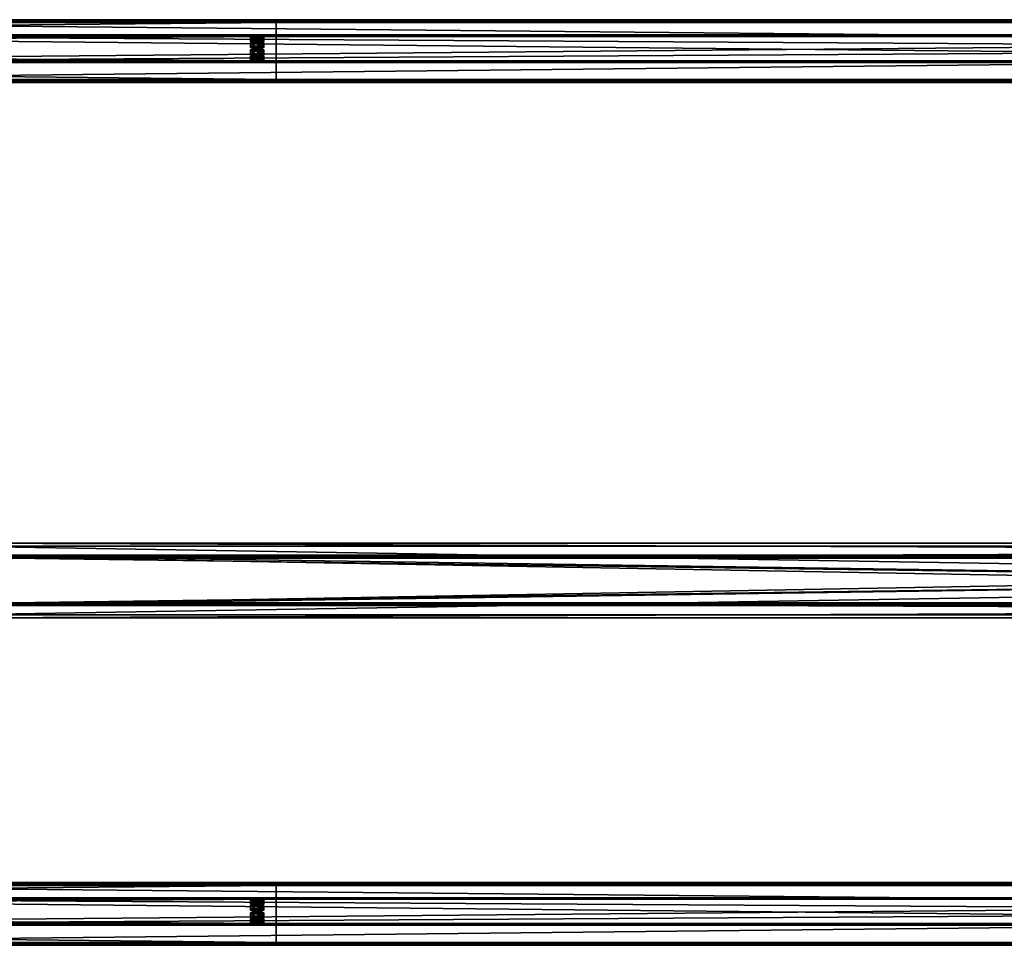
# Model space of a CAD drawing. Header units: millimetres. Extents: x -333 to 67333, y -930 to 39730.
# Tile 852 of 1056: x 5693 to 7256, y 29071 to 30540. Entities that reach past the tile are written whole.
import ezdxf

# ---------------------------------------------------------------- set-up
doc = ezdxf.new("R2010")
doc.units = ezdxf.units.MM
for name, color, linetype in [('13', 7, 'Continuous'), ('3', 7, 'Continuous'), ('5', 7, 'Continuous'), ('95', 7, 'Continuous')]:
    doc.layers.add(name, color=color, linetype=linetype)

msp = doc.modelspace()

# ---------------------------------------------------------------- meshes
at = {"layer": '13', "color": 30}
mesh = msp.add_polyface(dxfattribs=at)
corners = [(-330, 30443.5, 5208.5), (-330, 30515.8, 5193.1), (6100, 30515.8, 5193.1), (6100, 30443.5, 5208.5), (-330, 30474.7, 4999.4), (6100, 30474.7, 4999.4), (-330, 30535.3, 4986.5), (6100, 30535.3, 4986.5), (-330, 30538, 4999.3), (6100, 30538, 4999.3), (-330, 30540, 4998.8), (6100, 30540, 4998.8), (-330, 30536.9, 4984.2), (6100, 30536.9, 4984.2), (-330, 30472.3, 4997.9), (6100, 30472.3, 4997.9), (-330, 30513.5, 5191.6), (6100, 30513.5, 5191.6), (-330, 30445, 5206.1), (6100, 30445, 5206.1), (-330, 30442.3, 5193.4), (6100, 30442.3, 5193.4), (-330, 30440.3, 5193.8), (6100, 30440.3, 5193.8)]
mesh.append_faces([[corners[k] for k in face] for face in [(0, 2, 3, 3), (1, 5, 2, 2), (4, 7, 5, 5), (6, 9, 7, 7), (8, 11, 9, 9), (10, 13, 11, 11), (12, 15, 13, 13), (14, 17, 15, 15), (16, 19, 17, 17), (18, 21, 19, 19), (20, 23, 21, 21), (22, 3, 23, 23), (8, 12, 10, 10), (18, 22, 20, 20), (13, 9, 11, 11)]], dxfattribs={"vtx0": -1, "color": 30})
mesh.append_faces([[corners[k] for k in face] for face in [(12, 6, 14, 14), (14, 1, 16, 16), (0, 16, 1, 1), (16, 0, 18, 18), (22, 18, 0, 0), (3, 19, 23, 23), (19, 2, 17, 17), (17, 2, 15, 15), (15, 5, 13, 13)]], dxfattribs={"vtx0": -1, "vtx1": -1, "color": 30})
mesh.append_faces([[corners[k] for k in face] for face in [(12, 8, 6, 6), (14, 6, 4, 4), (14, 4, 1, 1), (19, 3, 2, 2), (15, 2, 5, 5), (13, 5, 7, 7), (13, 7, 9, 9)]], dxfattribs={"vtx0": -1, "vtx2": -1, "vtx3": -1, "color": 30})
mesh.append_faces([[corners[k] for k in face] for face in [(21, 23, 19, 19)]], dxfattribs={"vtx1": -1, "color": 30})
mesh.append_faces([[corners[k] for k in face] for face in [(0, 1, 2, 2), (1, 4, 5, 5), (4, 6, 7, 7), (6, 8, 9, 9), (8, 10, 11, 11), (10, 12, 13, 13), (12, 14, 15, 15), (14, 16, 17, 17), (16, 18, 19, 19), (18, 20, 21, 21), (20, 22, 23, 23), (22, 0, 3, 3)]], dxfattribs={"vtx2": -1, "vtx3": -1, "color": 30})
mesh = msp.add_polyface(dxfattribs=at)
corners = [(4900, 30443.5, 5208.5), (4900, 30515.8, 5193.1), (11700, 30515.8, 5193.1), (11700, 30443.5, 5208.5), (4900, 30474.7, 4999.4), (11700, 30474.7, 4999.4), (4900, 30535.3, 4986.5), (11700, 30535.3, 4986.5), (4900, 30538, 4999.3), (11700, 30538, 4999.3), (4900, 30540, 4998.8), (11700, 30540, 4998.8), (4900, 30536.9, 4984.2), (11700, 30536.9, 4984.2), (4900, 30472.3, 4997.9), (11700, 30472.3, 4997.9), (4900, 30513.5, 5191.6), (11700, 30513.5, 5191.6), (4900, 30445, 5206.1), (11700, 30445, 5206.1), (4900, 30442.3, 5193.4), (11700, 30442.3, 5193.4), (4900, 30440.3, 5193.8), (11700, 30440.3, 5193.8)]
mesh.append_faces([[corners[k] for k in face] for face in [(0, 2, 3, 3), (1, 5, 2, 2), (4, 7, 5, 5), (6, 9, 7, 7), (8, 11, 9, 9), (10, 13, 11, 11), (12, 15, 13, 13), (14, 17, 15, 15), (16, 19, 17, 17), (18, 21, 19, 19), (20, 23, 21, 21), (22, 3, 23, 23), (8, 12, 10, 10), (18, 22, 20, 20), (11, 7, 9, 9)]], dxfattribs={"vtx0": -1, "color": 30})
mesh.append_faces([[corners[k] for k in face] for face in [(12, 6, 14, 14), (14, 1, 16, 16), (0, 16, 1, 1), (16, 0, 18, 18), (22, 18, 0, 0), (3, 19, 23, 23), (19, 2, 17, 17), (17, 2, 15, 15), (15, 5, 13, 13), (13, 7, 11, 11)]], dxfattribs={"vtx0": -1, "vtx1": -1, "color": 30})
mesh.append_faces([[corners[k] for k in face] for face in [(12, 8, 6, 6), (14, 6, 4, 4), (14, 4, 1, 1), (19, 3, 2, 2), (15, 2, 5, 5), (13, 5, 7, 7)]], dxfattribs={"vtx0": -1, "vtx2": -1, "vtx3": -1, "color": 30})
mesh.append_faces([[corners[k] for k in face] for face in [(21, 23, 19, 19)]], dxfattribs={"vtx1": -1, "color": 30})
mesh.append_faces([[corners[k] for k in face] for face in [(0, 1, 2, 2), (1, 4, 5, 5), (4, 6, 7, 7), (6, 8, 9, 9), (8, 10, 11, 11), (10, 12, 13, 13), (12, 14, 15, 15), (14, 16, 17, 17), (16, 18, 19, 19), (18, 20, 21, 21), (20, 22, 23, 23), (22, 0, 3, 3)]], dxfattribs={"vtx2": -1, "vtx3": -1, "color": 30})
mesh = msp.add_polyface(dxfattribs=at)
corners = [(-330, 29074, 5499.6), (-330, 29146.4, 5484.2), (6100, 29146.4, 5484.2), (6100, 29074, 5499.6), (-330, 29105.3, 5290.5), (6100, 29105.3, 5290.5), (-330, 29165.9, 5277.6), (6100, 29165.9, 5277.6), (-330, 29168.6, 5290.3), (6100, 29168.6, 5290.3), (-330, 29170.6, 5289.9), (6100, 29170.6, 5289.9), (-330, 29167.4, 5275.2), (6100, 29167.4, 5275.2), (-330, 29102.9, 5289), (6100, 29102.9, 5289), (-330, 29144.1, 5482.6), (6100, 29144.1, 5482.6), (-330, 29075.6, 5497.2), (6100, 29075.6, 5497.2), (-330, 29072.9, 5484.5), (6100, 29072.9, 5484.5), (-330, 29070.9, 5484.9), (6100, 29070.9, 5484.9)]
mesh.append_faces([[corners[k] for k in face] for face in [(0, 2, 3, 3), (1, 5, 2, 2), (4, 7, 5, 5), (6, 9, 7, 7), (8, 11, 9, 9), (10, 13, 11, 11), (12, 15, 13, 13), (14, 17, 15, 15), (16, 19, 17, 17), (18, 21, 19, 19), (20, 23, 21, 21), (22, 3, 23, 23), (8, 12, 10, 10), (18, 22, 20, 20), (11, 7, 9, 9)]], dxfattribs={"vtx0": -1, "color": 30})
mesh.append_faces([[corners[k] for k in face] for face in [(1, 16, 4, 4), (16, 0, 18, 18), (22, 18, 0, 0), (14, 4, 16, 16), (3, 19, 23, 23), (19, 2, 17, 17), (15, 5, 13, 13), (5, 17, 2, 2), (13, 7, 11, 11)]], dxfattribs={"vtx0": -1, "vtx1": -1, "color": 30})
mesh.append_faces([[corners[k] for k in face] for face in [(12, 8, 6, 6), (16, 1, 0, 0), (6, 14, 12, 12), (14, 6, 4, 4), (19, 3, 2, 2), (5, 15, 17, 17), (13, 5, 7, 7)]], dxfattribs={"vtx0": -1, "vtx2": -1, "vtx3": -1, "color": 30})
mesh.append_faces([[corners[k] for k in face] for face in [(21, 23, 19, 19)]], dxfattribs={"vtx1": -1, "color": 30})
mesh.append_faces([[corners[k] for k in face] for face in [(0, 1, 2, 2), (1, 4, 5, 5), (4, 6, 7, 7), (6, 8, 9, 9), (8, 10, 11, 11), (10, 12, 13, 13), (12, 14, 15, 15), (14, 16, 17, 17), (16, 18, 19, 19), (18, 20, 21, 21), (20, 22, 23, 23), (22, 0, 3, 3)]], dxfattribs={"vtx2": -1, "vtx3": -1, "color": 30})
mesh = msp.add_polyface(dxfattribs=at)
corners = [(4900, 29074, 5499.6), (4900, 29146.4, 5484.2), (11700, 29146.4, 5484.2), (11700, 29074, 5499.6), (4900, 29105.3, 5290.5), (11700, 29105.3, 5290.5), (4900, 29165.9, 5277.6), (11700, 29165.9, 5277.6), (4900, 29168.6, 5290.3), (11700, 29168.6, 5290.3), (4900, 29170.6, 5289.9), (11700, 29170.6, 5289.9), (4900, 29167.4, 5275.2), (11700, 29167.4, 5275.2), (4900, 29102.9, 5289), (11700, 29102.9, 5289), (4900, 29144.1, 5482.6), (11700, 29144.1, 5482.6), (4900, 29075.6, 5497.2), (11700, 29075.6, 5497.2), (4900, 29072.9, 5484.5), (11700, 29072.9, 5484.5), (4900, 29070.9, 5484.9), (11700, 29070.9, 5484.9)]
mesh.append_faces([[corners[k] for k in face] for face in [(0, 2, 3, 3), (1, 5, 2, 2), (4, 7, 5, 5), (6, 9, 7, 7), (8, 11, 9, 9), (10, 13, 11, 11), (12, 15, 13, 13), (14, 17, 15, 15), (16, 19, 17, 17), (18, 21, 19, 19), (20, 23, 21, 21), (22, 3, 23, 23), (8, 12, 10, 10), (18, 22, 20, 20), (11, 7, 9, 9)]], dxfattribs={"vtx0": -1, "color": 30})
mesh.append_faces([[corners[k] for k in face] for face in [(1, 16, 4, 4), (16, 0, 18, 18), (22, 18, 0, 0), (14, 4, 16, 16), (3, 19, 23, 23), (19, 2, 17, 17), (17, 2, 15, 15), (15, 5, 13, 13), (13, 7, 11, 11)]], dxfattribs={"vtx0": -1, "vtx1": -1, "color": 30})
mesh.append_faces([[corners[k] for k in face] for face in [(12, 8, 6, 6), (16, 1, 0, 0), (6, 14, 12, 12), (14, 6, 4, 4), (19, 3, 2, 2), (15, 2, 5, 5), (13, 5, 7, 7)]], dxfattribs={"vtx0": -1, "vtx2": -1, "vtx3": -1, "color": 30})
mesh.append_faces([[corners[k] for k in face] for face in [(21, 23, 19, 19)]], dxfattribs={"vtx1": -1, "color": 30})
mesh.append_faces([[corners[k] for k in face] for face in [(0, 1, 2, 2), (1, 4, 5, 5), (4, 6, 7, 7), (6, 8, 9, 9), (8, 10, 11, 11), (10, 12, 13, 13), (12, 14, 15, 15), (14, 16, 17, 17), (16, 18, 19, 19), (18, 20, 21, 21), (20, 22, 23, 23), (22, 0, 3, 3)]], dxfattribs={"vtx2": -1, "vtx3": -1, "color": 30})
at = {"layer": '3', "color": 91}
mesh = msp.add_polyface(dxfattribs=at)
corners = [(5560, 29613, 2983), (5560, 29687, 2983), (11040, 29687, 2983), (11040, 29613, 2983), (5560, 29687, 3057), (11040, 29687, 3057), (5560, 29613, 3057), (11040, 29613, 3057), (5560, 29610, 2980), (5560, 29610, 3060), (11040, 29610, 3060), (11040, 29610, 2980), (5560, 29690, 3060), (11040, 29690, 3060), (5560, 29690, 2980), (11040, 29690, 2980)]
mesh.append_faces([[corners[k] for k in face] for face in [(0, 2, 3, 3), (1, 5, 2, 2), (4, 7, 5, 5), (6, 3, 7, 7), (8, 10, 11, 11), (9, 13, 10, 10), (12, 15, 13, 13), (14, 11, 15, 15)]], dxfattribs={"vtx0": -1, "color": 91})
mesh.append_faces([[corners[k] for k in face] for face in [(9, 6, 12, 12), (6, 8, 0, 0), (0, 8, 1, 1), (12, 4, 14, 14), (4, 12, 6, 6), (14, 1, 8, 8), (11, 3, 15, 15), (3, 10, 7, 7), (7, 10, 5, 5), (15, 2, 13, 13), (2, 15, 3, 3), (13, 5, 10, 10)]], dxfattribs={"vtx0": -1, "vtx1": -1, "color": 91})
mesh.append_faces([[corners[k] for k in face] for face in [(6, 9, 8, 8), (14, 4, 1, 1), (3, 11, 10, 10), (13, 2, 5, 5)]], dxfattribs={"vtx0": -1, "vtx2": -1, "vtx3": -1, "color": 91})
mesh.append_faces([[corners[k] for k in face] for face in [(0, 1, 2, 2), (1, 4, 5, 5), (4, 6, 7, 7), (6, 0, 3, 3), (8, 9, 10, 10), (9, 12, 13, 13), (12, 14, 15, 15), (14, 8, 11, 11)]], dxfattribs={"vtx2": -1, "vtx3": -1, "color": 91})
at = {"layer": '5', "color": 131}
mesh = msp.add_polyface(dxfattribs=at)
corners = [(11010, 29685.4, 5036.4), (11010, 29595.4, 5055.5), (5590, 29595.4, 5055.5), (5590, 29685.4, 5036.4), (11010, 29614.6, 5145.5), (5590, 29614.6, 5145.5), (11010, 29704.6, 5126.4), (5590, 29704.6, 5126.4), (11010, 29688.5, 5031.6), (11010, 29709.3, 5129.4), (5590, 29709.3, 5129.4), (5590, 29688.5, 5031.6), (11010, 29611.5, 5150.2), (5590, 29611.5, 5150.2), (11010, 29590.7, 5052.4), (5590, 29590.7, 5052.4)]
mesh.append_faces([[corners[k] for k in face] for face in [(0, 2, 3, 3), (1, 5, 2, 2), (4, 7, 5, 5), (6, 3, 7, 7), (8, 10, 11, 11), (9, 13, 10, 10), (12, 15, 13, 13), (14, 11, 15, 15)]], dxfattribs={"vtx0": -1, "color": 131})
mesh.append_faces([[corners[k] for k in face] for face in [(6, 8, 0, 0), (0, 8, 1, 1), (12, 4, 14, 14), (11, 3, 15, 15), (3, 10, 7, 7), (7, 10, 5, 5), (15, 2, 13, 13), (2, 15, 3, 3), (13, 5, 10, 10)]], dxfattribs={"vtx0": -1, "vtx1": -1, "color": 131})
mesh.append_faces([[corners[k] for k in face] for face in [(9, 6, 4, 4), (6, 9, 8, 8), (1, 8, 14, 14), (4, 12, 9, 9), (14, 4, 1, 1), (3, 11, 10, 10), (13, 2, 5, 5)]], dxfattribs={"vtx0": -1, "vtx2": -1, "vtx3": -1, "color": 131})
mesh.append_faces([[corners[k] for k in face] for face in [(0, 1, 2, 2), (1, 4, 5, 5), (4, 6, 7, 7), (6, 0, 3, 3), (8, 9, 10, 10), (9, 12, 13, 13), (12, 14, 15, 15), (14, 8, 11, 11)]], dxfattribs={"vtx2": -1, "vtx3": -1, "color": 131})
at = {"layer": '95', "color": 20}
mesh = msp.add_polyface(dxfattribs=at)
corners = [(6076, 30505.4, 5144.2), (6075.2, 30504.8, 5141.3), (6075.2, 30502.9, 5141.7), (6076, 30503.5, 5144.6), (6073, 30504.4, 5139.1), (6073, 30502.4, 5139.5), (6070, 30504.2, 5138.3), (6070, 30502.2, 5138.7), (6067, 30504.4, 5139.1), (6067, 30502.4, 5139.5), (6064.8, 30504.8, 5141.3), (6064.8, 30502.9, 5141.7), (6064, 30505.4, 5144.2), (6064, 30503.5, 5144.6), (6064.8, 30506.1, 5147.1), (6064.8, 30504.1, 5147.5), (6067, 30506.5, 5149.3), (6067, 30504.6, 5149.7), (6070, 30506.7, 5150.1), (6070, 30504.7, 5150.5), (6073, 30506.5, 5149.3), (6073, 30504.6, 5149.7), (6075.2, 30506.1, 5147.1), (6075.2, 30504.1, 5147.5), (6080.4, 30503.5, 5144.6), (6075.2, 30501.6, 5135.8), (6075.2, 30494.3, 5137.4), (6080.4, 30496.1, 5146.2), (6064.8, 30501.6, 5135.8), (6064.8, 30494.3, 5137.4), (6059.6, 30503.5, 5144.6), (6059.6, 30496.1, 5146.2), (6064.8, 30505.4, 5153.4), (6064.8, 30498, 5155), (6075.2, 30505.4, 5153.4), (6075.2, 30498, 5155), (6080.4, 30512.8, 5142.6), (6075.2, 30510.9, 5133.8), (6075.2, 30503.6, 5135.4), (6080.4, 30505.4, 5144.2), (6064.8, 30510.9, 5133.8), (6064.8, 30503.6, 5135.4), (6059.6, 30512.8, 5142.6), (6059.6, 30505.4, 5144.2), (6064.8, 30514.6, 5151.4), (6064.8, 30507.3, 5153), (6075.2, 30514.6, 5151.4), (6075.2, 30507.3, 5153), (6076, 30484.7, 5046.4), (6075.2, 30484, 5043.4), (6075.2, 30482.1, 5043.9), (6076, 30482.7, 5046.8), (6073, 30483.6, 5041.3), (6073, 30481.6, 5041.7), (6070, 30483.4, 5040.5), (6070, 30481.4, 5040.9), (6067, 30483.6, 5041.3), (6067, 30481.6, 5041.7), (6064.8, 30484, 5043.4), (6064.8, 30482.1, 5043.9), (6064, 30484.7, 5046.4), (6064, 30482.7, 5046.8), (6064.8, 30485.3, 5049.3), (6064.8, 30483.3, 5049.7), (6067, 30485.7, 5051.5), (6067, 30483.8, 5051.9), (6070, 30485.9, 5052.3), (6070, 30483.9, 5052.7), (6073, 30485.7, 5051.5), (6073, 30483.8, 5051.9), (6075.2, 30485.3, 5049.3), (6075.2, 30483.3, 5049.7), (6080.4, 30482.7, 5046.8), (6075.2, 30480.8, 5038), (6075.2, 30473.5, 5039.6), (6080.4, 30475.4, 5048.4), (6064.8, 30480.8, 5038), (6064.8, 30473.5, 5039.6), (6059.6, 30482.7, 5046.8), (6059.6, 30475.4, 5048.4), (6064.8, 30484.6, 5055.6), (6064.8, 30477.2, 5057.2), (6075.2, 30484.6, 5055.6), (6075.2, 30477.2, 5057.2), (6080.4, 30492, 5044.8), (6075.2, 30490.1, 5036), (6075.2, 30482.8, 5037.6), (6080.4, 30484.7, 5046.4), (6064.8, 30490.1, 5036), (6064.8, 30482.8, 5037.6), (6059.6, 30492, 5044.8), (6059.6, 30484.7, 5046.4), (6064.8, 30493.9, 5053.6), (6064.8, 30486.5, 5055.2), (6075.2, 30493.9, 5053.6), (6075.2, 30486.5, 5055.2)]
mesh.append_faces([[corners[k] for k in face] for face in [(0, 2, 3, 3), (1, 5, 2, 2), (4, 7, 5, 5), (6, 9, 7, 7), (8, 11, 9, 9), (10, 13, 11, 11), (12, 15, 13, 13), (14, 17, 15, 15), (16, 19, 17, 17), (18, 21, 19, 19), (20, 23, 21, 21), (22, 3, 23, 23), (4, 8, 6, 6), (16, 20, 18, 18), (21, 17, 19, 19), (11, 7, 9, 9), (24, 26, 27, 27), (25, 29, 26, 26), (28, 31, 29, 29), (30, 33, 31, 31), (32, 35, 33, 33), (34, 27, 35, 35), (25, 30, 28, 28), (32, 24, 34, 34), (27, 33, 35, 35), (31, 26, 29, 29), (36, 38, 39, 39), (37, 41, 38, 38), (40, 43, 41, 41), (42, 45, 43, 43), (44, 47, 45, 45), (46, 39, 47, 47), (37, 42, 40, 40), (44, 36, 46, 46), (39, 45, 47, 47), (43, 38, 41, 41), (48, 50, 51, 51), (49, 53, 50, 50), (52, 55, 53, 53), (54, 57, 55, 55), (56, 59, 57, 57), (58, 61, 59, 59), (60, 63, 61, 61), (62, 65, 63, 63), (64, 67, 65, 65), (66, 69, 67, 67), (68, 71, 69, 69), (70, 51, 71, 71), (52, 56, 54, 54), (64, 68, 66, 66), (71, 67, 69, 69), (57, 53, 55, 55), (72, 74, 75, 75), (73, 77, 74, 74), (76, 79, 77, 77), (78, 81, 79, 79), (80, 83, 81, 81), (82, 75, 83, 83), (73, 78, 76, 76), (80, 72, 82, 82), (75, 81, 83, 83), (79, 74, 77, 77), (84, 86, 87, 87), (85, 89, 86, 86), (88, 91, 89, 89), (90, 93, 91, 91), (92, 95, 93, 93), (94, 87, 95, 95), (85, 90, 88, 88), (92, 84, 94, 94), (87, 93, 95, 95), (91, 86, 89, 89)]], dxfattribs={"vtx0": -1, "color": 20})
mesh.append_faces([[corners[k] for k in face] for face in [(8, 4, 10, 10), (10, 1, 12, 12), (12, 0, 14, 14), (14, 22, 16, 16), (17, 3, 15, 15), (15, 2, 13, 13), (13, 5, 11, 11), (30, 24, 32, 32), (33, 26, 31, 31), (42, 36, 44, 44), (45, 38, 43, 43), (56, 52, 58, 58), (58, 52, 60, 60), (60, 48, 62, 62), (62, 48, 64, 64), (67, 71, 65, 65), (65, 51, 63, 63), (63, 50, 61, 61), (61, 53, 59, 59), (59, 53, 57, 57), (78, 72, 80, 80), (81, 74, 79, 79), (90, 85, 92, 92), (93, 86, 91, 91)]], dxfattribs={"vtx0": -1, "vtx1": -1, "color": 20})
mesh.append_faces([[corners[k] for k in face] for face in [(10, 4, 1, 1), (12, 1, 0, 0), (14, 0, 22, 22), (16, 22, 20, 20), (17, 21, 23, 23), (17, 23, 3, 3), (15, 3, 2, 2), (13, 2, 5, 5), (11, 5, 7, 7), (30, 25, 24, 24), (33, 27, 26, 26), (42, 37, 36, 36), (45, 39, 38, 38), (60, 52, 49, 49), (60, 49, 48, 48), (64, 48, 70, 70), (64, 70, 68, 68), (65, 71, 51, 51), (63, 51, 50, 50), (61, 50, 53, 53), (78, 73, 72, 72), (81, 75, 74, 74), (92, 85, 84, 84), (93, 87, 86, 86)]], dxfattribs={"vtx0": -1, "vtx2": -1, "vtx3": -1, "color": 20})
mesh.append_faces([[corners[k] for k in face] for face in [(0, 1, 2, 2), (1, 4, 5, 5), (4, 6, 7, 7), (6, 8, 9, 9), (8, 10, 11, 11), (10, 12, 13, 13), (12, 14, 15, 15), (14, 16, 17, 17), (16, 18, 19, 19), (18, 20, 21, 21), (20, 22, 23, 23), (22, 0, 3, 3), (24, 25, 26, 26), (25, 28, 29, 29), (28, 30, 31, 31), (30, 32, 33, 33), (32, 34, 35, 35), (34, 24, 27, 27), (36, 37, 38, 38), (37, 40, 41, 41), (40, 42, 43, 43), (42, 44, 45, 45), (44, 46, 47, 47), (46, 36, 39, 39), (48, 49, 50, 50), (49, 52, 53, 53), (52, 54, 55, 55), (54, 56, 57, 57), (56, 58, 59, 59), (58, 60, 61, 61), (60, 62, 63, 63), (62, 64, 65, 65), (64, 66, 67, 67), (66, 68, 69, 69), (68, 70, 71, 71), (70, 48, 51, 51), (72, 73, 74, 74), (73, 76, 77, 77), (76, 78, 79, 79), (78, 80, 81, 81), (80, 82, 83, 83), (82, 72, 75, 75), (84, 85, 86, 86), (85, 88, 89, 89), (88, 90, 91, 91), (90, 92, 93, 93), (92, 94, 95, 95), (94, 84, 87, 87)]], dxfattribs={"vtx2": -1, "vtx3": -1, "color": 20})
mesh = msp.add_polyface(dxfattribs=at)
corners = [(6076, 29136, 5435.3), (6075.2, 29135.4, 5432.3), (6075.2, 29133.5, 5432.7), (6076, 29134.1, 5435.7), (6073, 29135, 5430.2), (6073, 29133, 5430.6), (6070, 29134.8, 5429.4), (6070, 29132.8, 5429.8), (6067, 29135, 5430.2), (6067, 29133, 5430.6), (6064.8, 29135.4, 5432.3), (6064.8, 29133.5, 5432.7), (6064, 29136, 5435.3), (6064, 29134.1, 5435.7), (6064.8, 29136.7, 5438.2), (6064.8, 29134.7, 5438.6), (6067, 29137.1, 5440.4), (6067, 29135.2, 5440.8), (6070, 29137.3, 5441.1), (6070, 29135.3, 5441.6), (6073, 29137.1, 5440.4), (6073, 29135.2, 5440.8), (6075.2, 29136.7, 5438.2), (6075.2, 29134.7, 5438.6), (6080.4, 29134.1, 5435.7), (6075.2, 29132.2, 5426.9), (6075.2, 29124.9, 5428.4), (6080.4, 29126.7, 5437.2), (6064.8, 29132.2, 5426.9), (6064.8, 29124.9, 5428.4), (6059.6, 29134.1, 5435.7), (6059.6, 29126.7, 5437.2), (6064.8, 29135.9, 5444.5), (6064.8, 29128.6, 5446), (6075.2, 29135.9, 5444.5), (6075.2, 29128.6, 5446), (6080.4, 29143.4, 5433.7), (6075.2, 29141.5, 5424.9), (6075.2, 29134.2, 5426.5), (6080.4, 29136, 5435.3), (6064.8, 29141.5, 5424.9), (6064.8, 29134.2, 5426.5), (6059.6, 29143.4, 5433.7), (6059.6, 29136, 5435.3), (6064.8, 29145.2, 5442.5), (6064.8, 29137.9, 5444.1), (6075.2, 29145.2, 5442.5), (6075.2, 29137.9, 5444.1), (6076, 29115.2, 5337.5), (6075.2, 29114.6, 5334.5), (6075.2, 29112.7, 5334.9), (6076, 29113.3, 5337.9), (6073, 29114.2, 5332.4), (6073, 29112.2, 5332.8), (6070, 29114, 5331.6), (6070, 29112, 5332), (6067, 29114.2, 5332.4), (6067, 29112.2, 5332.8), (6064.8, 29114.6, 5334.5), (6064.8, 29112.7, 5334.9), (6064, 29115.2, 5337.5), (6064, 29113.3, 5337.9), (6064.8, 29115.9, 5340.4), (6064.8, 29113.9, 5340.8), (6067, 29116.3, 5342.5), (6067, 29114.4, 5343), (6070, 29116.5, 5343.3), (6070, 29114.5, 5343.7), (6073, 29116.3, 5342.5), (6073, 29114.4, 5343), (6075.2, 29115.9, 5340.4), (6075.2, 29113.9, 5340.8), (6080.4, 29113.3, 5337.9), (6075.2, 29111.4, 5329.1), (6075.2, 29104.1, 5330.6), (6080.4, 29105.9, 5339.4), (6064.8, 29111.4, 5329.1), (6064.8, 29104.1, 5330.6), (6059.6, 29113.3, 5337.9), (6059.6, 29105.9, 5339.4), (6064.8, 29115.2, 5346.7), (6064.8, 29107.8, 5348.2), (6075.2, 29115.2, 5346.7), (6075.2, 29107.8, 5348.2), (6080.4, 29122.6, 5335.9), (6075.2, 29120.7, 5327.1), (6075.2, 29113.4, 5328.6), (6080.4, 29115.2, 5337.5), (6064.8, 29120.7, 5327.1), (6064.8, 29113.4, 5328.6), (6059.6, 29122.6, 5335.9), (6059.6, 29115.2, 5337.5), (6064.8, 29124.4, 5344.7), (6064.8, 29117.1, 5346.3), (6075.2, 29124.4, 5344.7), (6075.2, 29117.1, 5346.3)]
mesh.append_faces([[corners[k] for k in face] for face in [(0, 2, 3, 3), (1, 5, 2, 2), (4, 7, 5, 5), (6, 9, 7, 7), (8, 11, 9, 9), (10, 13, 11, 11), (12, 15, 13, 13), (14, 17, 15, 15), (16, 19, 17, 17), (18, 21, 19, 19), (20, 23, 21, 21), (22, 3, 23, 23), (4, 8, 6, 6), (16, 20, 18, 18), (23, 19, 21, 21), (11, 7, 9, 9), (24, 26, 27, 27), (25, 29, 26, 26), (28, 31, 29, 29), (30, 33, 31, 31), (32, 35, 33, 33), (34, 27, 35, 35), (25, 30, 28, 28), (32, 24, 34, 34), (27, 33, 35, 35), (31, 26, 29, 29), (36, 38, 39, 39), (37, 41, 38, 38), (40, 43, 41, 41), (42, 45, 43, 43), (44, 47, 45, 45), (46, 39, 47, 47), (37, 42, 40, 40), (44, 36, 46, 46), (39, 45, 47, 47), (43, 38, 41, 41), (48, 50, 51, 51), (49, 53, 50, 50), (52, 55, 53, 53), (54, 57, 55, 55), (56, 59, 57, 57), (58, 61, 59, 59), (60, 63, 61, 61), (62, 65, 63, 63), (64, 67, 65, 65), (66, 69, 67, 67), (68, 71, 69, 69), (70, 51, 71, 71), (52, 56, 54, 54), (66, 70, 68, 68), (71, 67, 69, 69), (59, 55, 57, 57), (72, 74, 75, 75), (73, 77, 74, 74), (76, 79, 77, 77), (78, 81, 79, 79), (80, 83, 81, 81), (82, 75, 83, 83), (73, 78, 76, 76), (80, 72, 82, 82), (75, 81, 83, 83), (79, 74, 77, 77), (84, 86, 87, 87), (85, 89, 86, 86), (88, 91, 89, 89), (90, 93, 91, 91), (92, 95, 93, 93), (94, 87, 95, 95), (85, 90, 88, 88), (92, 84, 94, 94), (87, 93, 95, 95), (91, 86, 89, 89)]], dxfattribs={"vtx0": -1, "color": 20})
mesh.append_faces([[corners[k] for k in face] for face in [(8, 4, 10, 10), (10, 1, 12, 12), (12, 1, 14, 14), (14, 22, 16, 16), (19, 23, 17, 17), (17, 3, 15, 15), (15, 2, 13, 13), (13, 5, 11, 11), (30, 25, 32, 32), (33, 26, 31, 31), (42, 37, 44, 44), (45, 38, 43, 43), (56, 52, 58, 58), (58, 49, 60, 60), (60, 49, 62, 62), (62, 70, 64, 64), (64, 70, 66, 66), (67, 71, 65, 65), (65, 51, 63, 63), (63, 50, 61, 61), (61, 53, 59, 59), (78, 73, 80, 80), (81, 74, 79, 79), (90, 85, 92, 92), (93, 86, 91, 91)]], dxfattribs={"vtx0": -1, "vtx1": -1, "color": 20})
mesh.append_faces([[corners[k] for k in face] for face in [(10, 4, 1, 1), (14, 1, 0, 0), (14, 0, 22, 22), (16, 22, 20, 20), (17, 23, 3, 3), (15, 3, 2, 2), (13, 2, 5, 5), (11, 5, 7, 7), (32, 25, 24, 24), (33, 27, 26, 26), (44, 37, 36, 36), (45, 39, 38, 38), (58, 52, 49, 49), (62, 49, 48, 48), (62, 48, 70, 70), (65, 71, 51, 51), (63, 51, 50, 50), (61, 50, 53, 53), (59, 53, 55, 55), (80, 73, 72, 72), (81, 75, 74, 74), (92, 85, 84, 84), (93, 87, 86, 86)]], dxfattribs={"vtx0": -1, "vtx2": -1, "vtx3": -1, "color": 20})
mesh.append_faces([[corners[k] for k in face] for face in [(0, 1, 2, 2), (1, 4, 5, 5), (4, 6, 7, 7), (6, 8, 9, 9), (8, 10, 11, 11), (10, 12, 13, 13), (12, 14, 15, 15), (14, 16, 17, 17), (16, 18, 19, 19), (18, 20, 21, 21), (20, 22, 23, 23), (22, 0, 3, 3), (24, 25, 26, 26), (25, 28, 29, 29), (28, 30, 31, 31), (30, 32, 33, 33), (32, 34, 35, 35), (34, 24, 27, 27), (36, 37, 38, 38), (37, 40, 41, 41), (40, 42, 43, 43), (42, 44, 45, 45), (44, 46, 47, 47), (46, 36, 39, 39), (48, 49, 50, 50), (49, 52, 53, 53), (52, 54, 55, 55), (54, 56, 57, 57), (56, 58, 59, 59), (58, 60, 61, 61), (60, 62, 63, 63), (62, 64, 65, 65), (64, 66, 67, 67), (66, 68, 69, 69), (68, 70, 71, 71), (70, 48, 51, 51), (72, 73, 74, 74), (73, 76, 77, 77), (76, 78, 79, 79), (78, 80, 81, 81), (80, 82, 83, 83), (82, 72, 75, 75), (84, 85, 86, 86), (85, 88, 89, 89), (88, 90, 91, 91), (90, 92, 93, 93), (92, 94, 95, 95), (94, 84, 87, 87)]], dxfattribs={"vtx2": -1, "vtx3": -1, "color": 20})

doc.saveas('drawing.dxf')
